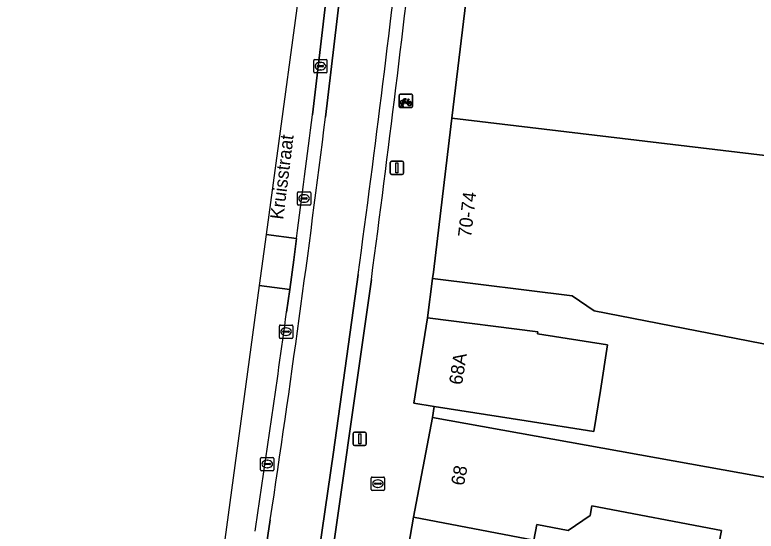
# Model space of a CAD drawing. Extents: x 160856 to 161310, y 384024 to 384878.
# Drawn here: x 161102.4 to 161158.1, y 384151.5 to 384190.3 of the extents above; entities that cross this region are included whole.
import ezdxf

# ---------------------------------------------------------------- set-up
doc = ezdxf.new("R2010")
doc.units = 0
for name, color, linetype in [('IMGEO_Brandkraan', 7, 'Continuous'), ('IMGEO_Erf', 7, 'Continuous'), ('IMGEO_Fietsenrek', 7, 'Continuous'), ('IMGEO_Fietspad_gesloten', 7, 'Continuous'), ('IMGEO_Fietspad_open', 7, 'Continuous'), ('IMGEO_Kolk', 7, 'Continuous'), ('IMGEO_Lichtmast', 7, 'Continuous'), ('IMGEO_Openbare_ruimte_label', 7, 'Continuous'), ('IMGEO_Pand', 7, 'Continuous'), ('IMGEO_Pand_nummerreeks', 7, 'Continuous'), ('IMGEO_Parkeervlak_open', 7, 'Continuous'), ('IMGEO_Voetpad_open', 7, 'Continuous')]:
    doc.layers.add(name, color=color, linetype=linetype)

msp = doc.modelspace()

# ---------------------------------------------------------------- linework, layer by layer
at = {"layer": 'IMGEO_Brandkraan'}
for p, q in [((161129.144, 384154.645), (161129.144, 384155.497)), ((161129.219, 384155.571), (161130.071, 384155.571)), ((161129.632, 384155.351), (161129.657, 384155.351)), ((161130.145, 384155.497), (161130.145, 384154.645)), ((161129.403, 384155.065), (161129.403, 384155.077)), ((161129.841, 384155.028), (161129.443, 384155.028)), ((161129.446, 384155.114), (161129.844, 384155.114)), ((161129.887, 384155.077), (161129.887, 384155.065)), ((161130.071, 384154.571), (161129.219, 384154.571)), ((161129.655, 384154.791), (161129.63, 384154.791))]:
    msp.add_line(p, q, dxfattribs=at)
for points in [[(161129.144, 384154.645), (161129.144, 384155.497)], [(161129.219, 384155.571), (161130.071, 384155.571)], [(161130.145, 384155.497), (161130.145, 384154.645)], [(161130.071, 384154.571), (161129.219, 384154.571)]]:
    msp.add_lwpolyline(points, dxfattribs=at)
for centre, radius, start, end in [((161129.221, 384155.495), 0.0765, 91.552, 178.448), ((161129.221, 384155.495), 0.0765, 91.552, 178.448), ((161130.069, 384155.495), 0.0765, 1.552, 88.448), ((161130.069, 384155.495), 0.0765, 1.552, 88.448), ((161129.443, 384155.074), 0.0403, 85.8775, 175.7526), ((161129.44, 384155.064), 0.0366, 178.938, 274.7102), ((161129.844, 384155.071), 0.043, 264.8664, 352.4533), ((161129.848, 384155.076), 0.0386, 1.7309, 96.639), ((161129.221, 384154.647), 0.0765, 181.552, 268.448), ((161129.221, 384154.647), 0.0765, 181.552, 268.448), ((161130.069, 384154.647), 0.0765, 271.552, 358.448), ((161130.069, 384154.647), 0.0765, 271.552, 358.448)]:
    msp.add_arc(centre, radius, start, end, dxfattribs=at)
for centre, major_axis, ratio, start_param, end_param in [((161129.631, 384155.071), (-0.387, 0.002), 0.722429, 4.712389, 7.853982), ((161129.656, 384155.071), (-0.39, 0.002), 0.717154, 1.570796, 4.712389)]:
    msp.add_ellipse(centre, major_axis=major_axis, ratio=ratio, start_param=start_param, end_param=end_param, dxfattribs=at)
at = {"layer": 'IMGEO_Erf'}
msp.add_lwpolyline([(161164.271, 384164.475), (161145.898, 384168.047), (161144.241, 384169.164), (161133.76, 384170.475), (161133.363, 384167.531), (161141.66, 384166.465), (161141.638, 384166.329), (161146.903, 384165.5), (161146.363, 384162.064), (161145.88, 384158.988), (161140.786, 384159.789), (161133.865, 384160.877), (161133.749, 384160.034), (161163.375, 384154.705), (161163.415, 384155.077), (161163.642, 384157.219)], close=True, dxfattribs=at)
msp.add_lwpolyline([(161154.367, 384145.888), (161155.447, 384151.548), (161145.72, 384153.403), (161145.582, 384152.676), (161143.943, 384151.562), (161141.586, 384152.012), (161141.361, 384150.833), (161132.323, 384152.557), (161131.57, 384148.214)], dxfattribs=at)
at = {"layer": 'IMGEO_Fietsenrek'}
for p, q in [((161131.243, 384183.383), (161131.243, 384184.224)), ((161131.243, 384184.224), (161131.243, 384183.383)), ((161131.318, 384184.308), (161132.159, 384184.308)), ((161132.159, 384184.308), (161131.318, 384184.308)), ((161131.93, 384183.857), (161131.966, 384183.762)), ((161132.243, 384184.233), (161132.243, 384183.392)), ((161132.243, 384183.392), (161132.243, 384184.233)), ((161132.168, 384183.308), (161131.327, 384183.308)), ((161131.327, 384183.308), (161132.168, 384183.308)), ((161131.37, 384183.392), (161131.409, 384183.552)), ((161131.404, 384183.392), (161131.37, 384183.392)), ((161131.439, 384183.54), (161131.404, 384183.392)), ((161131.481, 384183.564), (161131.48, 384183.568)), ((161131.522, 384183.392), (161131.488, 384183.534)), ((161131.512, 384183.575), (161131.513, 384183.568)), ((161131.52, 384183.538), (161131.555, 384183.392)), ((161131.555, 384183.392), (161131.522, 384183.392))]:
    msp.add_line(p, q, dxfattribs=at)
for points in [[(161131.577, 384183.782), (161131.525, 384183.692), (161131.485, 384183.667), (161131.486, 384183.714), (161131.541, 384183.808)], [(161131.556, 384183.834), (161131.651, 384183.998), (161131.737, 384183.984), (161131.739, 384183.975), (161131.683, 384183.964), (161131.656, 384183.919), (161131.912, 384183.878)], [(161131.852, 384183.59), (161131.802, 384183.59), (161131.611, 384183.841), (161131.592, 384183.809)], [(161131.899, 384183.853), (161131.642, 384183.894), (161131.625, 384183.865), (161131.792, 384183.645), (161131.899, 384183.853)], [(161131.947, 384183.755), (161131.917, 384183.832), (161131.808, 384183.614), (161131.851, 384183.614)], [(161131.912, 384183.878), (161131.937, 384183.927), (161131.931, 384183.931), (161131.908, 384183.935), (161131.896, 384183.942), (161131.895, 384183.945), (161131.897, 384183.95), (161131.992, 384183.935), (161131.994, 384183.925), (161131.984, 384183.912), (161131.972, 384183.906), (161131.958, 384183.912), (161131.93, 384183.857)], [(161131.881, 384183.614), (161132.001, 384183.613), (161131.957, 384183.727)], [(161131.977, 384183.734), (161132.032, 384183.589), (161131.882, 384183.589)]]:
    msp.add_lwpolyline(points, dxfattribs=at)
for centre, radius, start, end in [((161131.321, 384184.23), 0.0779, 92.4484, 184.2845), ((161131.321, 384184.23), 0.0779, 92.4484, 184.2845), ((161131.483, 384183.693), 0.159, 62.6766, 242.1369), ((161131.483, 384183.693), 0.129, 63.3192, 238.903), ((161131.483, 384183.693), 0.129, 283.6043, 43.4302), ((161131.483, 384183.693), 0.159, 283.5766, 46.6042), ((161132.01, 384183.609), 0.159, 113.3408, 178.3217), ((161132.01, 384183.609), 0.159, 187.0065, 105.7708), ((161132.165, 384184.23), 0.0779, 2.4484, 94.2845), ((161132.165, 384184.23), 0.0779, 2.4484, 94.2845), ((161131.321, 384183.386), 0.0779, 182.4484, 274.2845), ((161131.321, 384183.386), 0.0779, 182.4484, 274.2845), ((161131.463, 384183.564), 0.0499, 12.8025, 158.6934), ((161131.483, 384183.693), 0.159, 253.9967, 271.7867), ((161131.463, 384183.564), 0.0174, 12.8025, 163.4502), ((161131.483, 384183.693), 0.129, 253.415, 269.0204), ((161132.01, 384183.609), 0.129, 113.923, 177.9556), ((161132.01, 384183.609), 0.129, 188.6715, 104.5883), ((161132.165, 384183.386), 0.0779, 272.4484, 4.2845), ((161132.165, 384183.386), 0.0779, 272.4484, 4.2845)]:
    msp.add_arc(centre, radius, start, end, dxfattribs=at)
at = {"layer": 'IMGEO_Fietspad_gesloten'}
for points in [[(161127.86, 384200.786), (161125.711, 384182.594)], [(161102.374, 384034.314), (161107.731, 384033.904), (161108.123, 384035.73), (161110.192, 384046.38), (161110.393, 384047.415), (161109.564, 384047.564), (161116.482, 384091.339), (161122.797, 384133.458), (161124.195, 384142.785), (161126.322, 384157.442), (161128.16, 384170.784)], [(161121.567, 384152.354), (161112.414, 384091.035), (161106.696, 384054.799)]]:
    msp.add_lwpolyline(points, dxfattribs=at)
for centre, radius, start, end in [((160074.43, 384315.686), 1063.646, 352.170179, 353.724153), ((159944.784, 384329.021), 1189.97, 351.462123, 352.931795)]:
    msp.add_arc(centre, radius, start, end, dxfattribs=at)
at = {"layer": 'IMGEO_Fietspad_open'}
for points in [[(161126.853, 384200.913), (161126.449, 384197.46), (161126.351, 384196.627), (161124.726, 384182.762)], [(161125.711, 384182.594), (161127.86, 384200.786)], [(161123.535, 384173.486), (161123.322, 384171.881), (161123.022, 384169.656), (161122.787, 384167.937)], [(161128.16, 384170.784), (161126.322, 384157.442), (161124.195, 384142.785), (161122.797, 384133.458), (161116.482, 384091.339), (161109.564, 384047.564), (161110.393, 384047.415), (161110.455, 384047.735), (161112.803, 384061.669), (161117.44, 384091.02), (161122.357, 384123.74), (161123.782, 384133.28), (161125.557, 384145.161)], [(161125.557, 384145.161), (161129.156, 384170.412)], [(161112.414, 384091.035), (161121.567, 384152.354)]]:
    msp.add_lwpolyline(points, dxfattribs=at)
for centre, radius, start, end in [((160074.43, 384315.686), 1063.646, 352.170179, 353.724153), ((159749.61, 384354.589), 1391.786, 352.395662, 353.589555), ((159909.373, 384334.094), 1224.738, 352.464732, 352.902246), ((159944.784, 384329.021), 1189.97, 351.462123, 352.931795), ((160008.479, 384320.278), 1124.673, 351.369422, 352.21516)]:
    msp.add_arc(centre, radius, start, end, dxfattribs=at)
at = {"layer": 'IMGEO_Kolk'}
for p, q in [((161124.823, 384185.988), (161124.823, 384186.84)), ((161124.898, 384186.914), (161125.75, 384186.914)), ((161125.311, 384186.694), (161125.336, 384186.694)), ((161125.824, 384186.84), (161125.824, 384185.988)), ((161125.082, 384186.408), (161125.082, 384186.42)), ((161125.52, 384186.371), (161125.122, 384186.371)), ((161125.125, 384186.457), (161125.523, 384186.457)), ((161125.334, 384186.134), (161125.309, 384186.134)), ((161125.566, 384186.42), (161125.566, 384186.408)), ((161125.75, 384185.914), (161124.898, 384185.914)), ((161123.597, 384176.054), (161123.597, 384176.906)), ((161123.672, 384176.98), (161124.524, 384176.98)), ((161123.899, 384176.523), (161124.297, 384176.523)), ((161124.085, 384176.76), (161124.11, 384176.76)), ((161124.598, 384176.906), (161124.598, 384176.054)), ((161124.524, 384175.98), (161123.672, 384175.98)), ((161123.856, 384176.474), (161123.856, 384176.486)), ((161124.294, 384176.437), (161123.896, 384176.437)), ((161124.108, 384176.2), (161124.083, 384176.2)), ((161124.34, 384176.486), (161124.34, 384176.474)), ((161122.245, 384166.056), (161122.245, 384166.908)), ((161122.32, 384166.982), (161123.172, 384166.982)), ((161122.504, 384166.476), (161122.504, 384166.488)), ((161122.547, 384166.525), (161122.945, 384166.525)), ((161122.733, 384166.762), (161122.758, 384166.762)), ((161122.988, 384166.488), (161122.988, 384166.476)), ((161123.246, 384166.908), (161123.246, 384166.056)), ((161123.172, 384165.982), (161122.32, 384165.982)), ((161122.942, 384166.439), (161122.544, 384166.439)), ((161122.756, 384166.202), (161122.731, 384166.202)), ((161120.911, 384157.045), (161121.763, 384157.045)), ((161120.836, 384156.119), (161120.836, 384156.971)), ((161121.095, 384156.539), (161121.095, 384156.551)), ((161121.533, 384156.502), (161121.135, 384156.502)), ((161121.138, 384156.588), (161121.536, 384156.588)), ((161121.324, 384156.825), (161121.349, 384156.825)), ((161121.579, 384156.551), (161121.579, 384156.539)), ((161121.837, 384156.971), (161121.837, 384156.119)), ((161121.763, 384156.045), (161120.911, 384156.045)), ((161121.347, 384156.265), (161121.322, 384156.265))]:
    msp.add_line(p, q, dxfattribs=at)
for points in [[(161124.823, 384185.988), (161124.823, 384186.84)], [(161124.898, 384186.914), (161125.75, 384186.914)], [(161125.824, 384186.84), (161125.824, 384185.988)], [(161125.75, 384185.914), (161124.898, 384185.914)], [(161123.597, 384176.054), (161123.597, 384176.906)], [(161123.672, 384176.98), (161124.524, 384176.98)], [(161124.598, 384176.906), (161124.598, 384176.054)], [(161124.524, 384175.98), (161123.672, 384175.98)], [(161122.245, 384166.056), (161122.245, 384166.908)], [(161122.32, 384166.982), (161123.172, 384166.982)], [(161123.246, 384166.908), (161123.246, 384166.056)], [(161123.172, 384165.982), (161122.32, 384165.982)], [(161120.911, 384157.045), (161121.763, 384157.045)], [(161120.836, 384156.119), (161120.836, 384156.971)], [(161121.837, 384156.971), (161121.837, 384156.119)], [(161121.763, 384156.045), (161120.911, 384156.045)]]:
    msp.add_lwpolyline(points, dxfattribs=at)
for centre, radius, start, end in [((161124.9, 384186.838), 0.0765, 91.552, 178.448), ((161124.9, 384186.838), 0.0765, 91.552, 178.448), ((161125.748, 384186.838), 0.0765, 1.552, 88.448), ((161125.748, 384186.838), 0.0765, 1.552, 88.448), ((161124.9, 384185.99), 0.0765, 181.552, 268.448), ((161124.9, 384185.99), 0.0765, 181.552, 268.448), ((161125.122, 384186.417), 0.0403, 85.8775, 175.7526), ((161125.119, 384186.407), 0.0366, 178.938, 274.7102), ((161125.523, 384186.414), 0.043, 264.8664, 352.4533), ((161125.527, 384186.419), 0.0386, 1.7309, 96.639), ((161125.748, 384185.99), 0.0765, 271.552, 358.448), ((161125.748, 384185.99), 0.0765, 271.552, 358.448), ((161123.674, 384176.904), 0.0765, 91.552, 178.448), ((161123.674, 384176.904), 0.0765, 91.552, 178.448), ((161123.896, 384176.483), 0.0403, 85.8775, 175.7526), ((161124.301, 384176.485), 0.0386, 1.7309, 96.639), ((161124.522, 384176.904), 0.0765, 1.552, 88.448), ((161124.522, 384176.904), 0.0765, 1.552, 88.448), ((161123.674, 384176.056), 0.0765, 181.552, 268.448), ((161123.674, 384176.056), 0.0765, 181.552, 268.448), ((161123.893, 384176.473), 0.0366, 178.938, 274.7102), ((161124.297, 384176.48), 0.043, 264.8664, 352.4533), ((161124.522, 384176.056), 0.0765, 271.552, 358.448), ((161124.522, 384176.056), 0.0765, 271.552, 358.448), ((161122.322, 384166.906), 0.0765, 91.552, 178.448), ((161122.322, 384166.906), 0.0765, 91.552, 178.448), ((161122.544, 384166.485), 0.0403, 85.8775, 175.7526), ((161122.949, 384166.487), 0.0386, 1.7309, 96.639), ((161123.17, 384166.906), 0.0765, 1.552, 88.448), ((161123.17, 384166.906), 0.0765, 1.552, 88.448), ((161122.322, 384166.058), 0.0765, 181.552, 268.448), ((161122.322, 384166.058), 0.0765, 181.552, 268.448), ((161122.541, 384166.475), 0.0366, 178.938, 274.7102), ((161122.945, 384166.482), 0.043, 264.8664, 352.4533), ((161123.17, 384166.058), 0.0765, 271.552, 358.448), ((161123.17, 384166.058), 0.0765, 271.552, 358.448), ((161120.913, 384156.969), 0.0765, 91.552, 178.448), ((161120.913, 384156.969), 0.0765, 91.552, 178.448), ((161121.761, 384156.969), 0.0765, 1.552, 88.448), ((161121.761, 384156.969), 0.0765, 1.552, 88.448), ((161121.135, 384156.548), 0.0403, 85.8775, 175.7526), ((161121.132, 384156.538), 0.0366, 178.938, 274.7102), ((161121.536, 384156.545), 0.043, 264.8664, 352.4533), ((161121.54, 384156.55), 0.0386, 1.7309, 96.639), ((161120.913, 384156.121), 0.0765, 181.552, 268.448), ((161120.913, 384156.121), 0.0765, 181.552, 268.448), ((161121.761, 384156.121), 0.0765, 271.552, 358.448), ((161121.761, 384156.121), 0.0765, 271.552, 358.448)]:
    msp.add_arc(centre, radius, start, end, dxfattribs=at)
for centre, major_axis, ratio, start_param, end_param in [((161125.31, 384186.414), (-0.387, 0.002), 0.722429, 4.712389, 7.853982), ((161125.335, 384186.414), (-0.39, 0.002), 0.717154, 1.570796, 4.712389), ((161124.084, 384176.48), (-0.387, 0.002), 0.722429, 4.712389, 7.853982), ((161124.109, 384176.48), (-0.39, 0.002), 0.717154, 1.570796, 4.712389), ((161122.732, 384166.482), (-0.387, 0.002), 0.722429, 4.712389, 7.853982), ((161122.757, 384166.482), (-0.39, 0.002), 0.717154, 1.570796, 4.712389), ((161121.323, 384156.545), (-0.387, 0.002), 0.722429, 4.712389, 7.853982), ((161121.348, 384156.545), (-0.39, 0.002), 0.717154, 1.570796, 4.712389)]:
    msp.add_ellipse(centre, major_axis=major_axis, ratio=ratio, start_param=start_param, end_param=end_param, dxfattribs=at)
at = {"layer": 'IMGEO_Lichtmast'}
for p, q in [((161130.578, 384178.379), (161130.578, 384179.179)), ((161130.578, 384179.179), (161130.578, 384178.379)), ((161130.678, 384179.279), (161131.468, 384179.279)), ((161131.468, 384179.279), (161130.678, 384179.279)), ((161131.568, 384179.179), (161131.568, 384178.379)), ((161131.568, 384178.379), (161131.568, 384179.179)), ((161131.468, 384178.279), (161130.678, 384178.279)), ((161130.678, 384178.279), (161131.468, 384178.279)), ((161127.784, 384158.044), (161127.784, 384158.844)), ((161127.784, 384158.844), (161127.784, 384158.044)), ((161127.884, 384158.944), (161128.674, 384158.944)), ((161128.674, 384158.944), (161127.884, 384158.944)), ((161128.774, 384158.844), (161128.774, 384158.044)), ((161128.774, 384158.044), (161128.774, 384158.844)), ((161128.674, 384157.944), (161127.884, 384157.944)), ((161127.884, 384157.944), (161128.674, 384157.944))]:
    msp.add_line(p, q, dxfattribs=at)
for points in [[(161130.998, 384179.154), (161131.148, 384179.154), (161131.148, 384178.404), (161130.998, 384178.404), (161130.998, 384179.154)], [(161128.204, 384158.819), (161128.354, 384158.819), (161128.354, 384158.069), (161128.204, 384158.069), (161128.204, 384158.819)]]:
    msp.add_lwpolyline(points, dxfattribs=at)
for centre, start, end in [((161130.678, 384179.179), 90, 180), ((161130.678, 384179.179), 90, 180), ((161131.468, 384179.179), 0, 90), ((161131.468, 384179.179), 360, 90), ((161130.678, 384178.379), 180, 270), ((161130.678, 384178.379), 180, 270), ((161131.468, 384178.379), 270, 0), ((161131.468, 384178.379), 270, 0), ((161127.884, 384158.844), 90, 180), ((161127.884, 384158.844), 90, 180), ((161128.674, 384158.844), 0, 90), ((161128.674, 384158.844), 360, 90), ((161127.884, 384158.044), 180, 270), ((161127.884, 384158.044), 180, 270), ((161128.674, 384158.044), 270, 0), ((161128.674, 384158.044), 270, 0)]:
    msp.add_arc(centre, 0.1, start, end, dxfattribs=at)
at = {"layer": 'IMGEO_Pand'}
for points in [[(161163.584, 384179.139), (161166.182, 384200.691), (161137.796, 384204.099), (161137.747, 384203.691), (161135.206, 384182.519)], [(161163.034, 384174.574), (161163.584, 384179.139), (161135.206, 384182.519), (161135.131, 384181.891), (161133.817, 384170.951), (161133.76, 384170.475), (161144.241, 384169.164), (161145.898, 384168.047), (161164.271, 384164.475), (161165.191, 384173.102), (161162.893, 384173.404)], [(161146.903, 384165.5), (161141.638, 384166.329), (161141.66, 384166.465), (161133.363, 384167.531), (161132.354, 384161.115), (161133.865, 384160.877), (161140.786, 384159.789), (161145.88, 384158.988), (161146.363, 384162.064)], [(161163.197, 384151.012), (161163.398, 384153.237), (161163.528, 384154.677), (161163.375, 384154.705), (161133.749, 384160.034), (161132.323, 384152.557), (161141.361, 384150.833), (161141.586, 384152.012), (161143.943, 384151.562), (161145.582, 384152.676), (161145.72, 384153.403), (161155.447, 384151.548), (161154.367, 384145.888), (161157.102, 384145.393), (161157.131, 384145.388), (161162.62, 384144.394), (161163.115, 384150.069)]]:
    msp.add_lwpolyline(points, close=True, dxfattribs=at)
at = {"layer": 'IMGEO_Parkeervlak_open'}
for points in [[(161124.726, 384182.762), (161126.351, 384196.627), (161126.449, 384197.46), (161124.476, 384197.637), (161121.249, 384173.789)], [(161121.249, 384173.789), (161123.535, 384173.486)], [(161122.787, 384167.937), (161123.022, 384169.656), (161120.728, 384169.943), (161117.774, 384148.113)]]:
    msp.add_lwpolyline(points, dxfattribs=at)
for centre, radius, start, end in [((159909.373, 384334.094), 1224.738, 352.464732, 352.902246), ((160008.479, 384320.278), 1124.673, 351.369422, 352.21516)]:
    msp.add_arc(centre, radius, start, end, dxfattribs=at)
at = {"layer": 'IMGEO_Voetpad_open'}
for points in [[(161133.749, 384160.034), (161133.865, 384160.877), (161132.354, 384161.115), (161133.363, 384167.531), (161133.76, 384170.475), (161133.817, 384170.951), (161135.131, 384181.891), (161135.206, 384182.519), (161137.747, 384203.691)], [(161120.728, 384169.943), (161123.022, 384169.656), (161123.322, 384171.881), (161123.535, 384173.486), (161121.249, 384173.789), (161120.728, 384169.943)], [(161129.156, 384170.412), (161125.557, 384145.161), (161123.782, 384133.28), (161122.357, 384123.74), (161117.44, 384091.02), (161112.803, 384061.669), (161110.455, 384047.735), (161110.393, 384047.415), (161110.192, 384046.38)], [(161126.509, 384115.933), (161127.497, 384122.367), (161128.671, 384130.021), (161129.19, 384129.941), (161129.542, 384132.24), (161129.735, 384135.13), (161129.2, 384135.224), (161130.469, 384142.176), (161130.871, 384144.378), (161130.429, 384144.459), (161131.021, 384147.705), (161131.463, 384147.624), (161131.57, 384148.214), (161132.323, 384152.557), (161133.749, 384160.034)]]:
    msp.add_lwpolyline(points, dxfattribs=at)
msp.add_arc((159749.61, 384354.589), 1391.786, 352.395662, 353.589555, dxfattribs=at)

# ---------------------------------------------------------------- texts
at = {"layer": 'IMGEO_Openbare_ruimte_label'}
msp.add_text('Kruisstraat', height=1, rotation=82.875, dxfattribs=at).set_placement((161122.531, 384174.865))
at = {"layer": 'IMGEO_Pand_nummerreeks'}
for s, rotation, p in [('70-74', 83.1534, (161136.643, 384173.52)), ('68A', 81.1022, (161135.966, 384162.449)), ('68', 79.2, (161136.104, 384154.872))]:
    msp.add_text(s, height=1, rotation=rotation, dxfattribs=at).set_placement(p)

doc.saveas('drawing.dxf')
